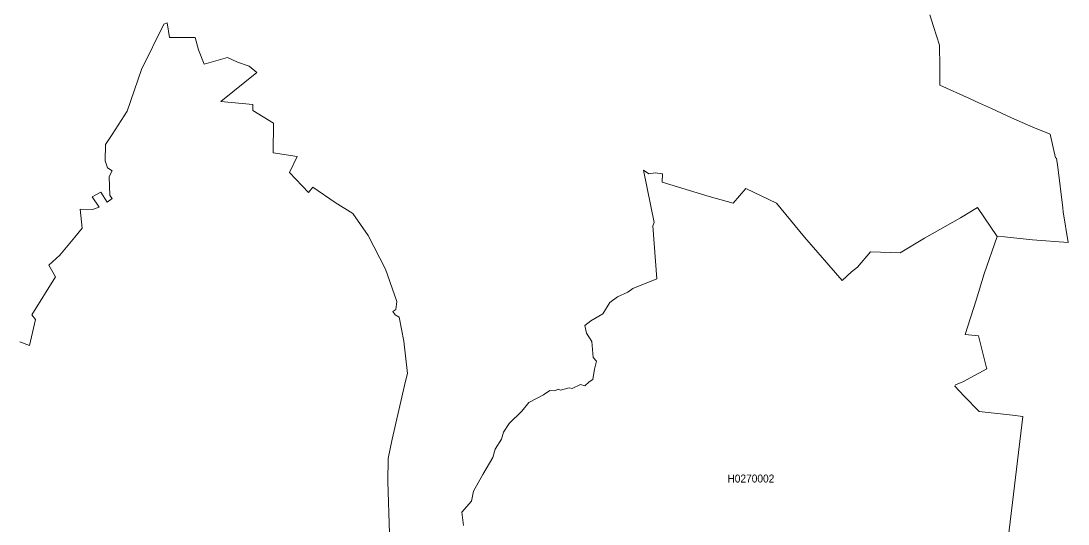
# Model space of a CAD drawing. Extents: x 369010 to 739155, y 6377141 to 6616555.
# Drawn here: x 407039 to 420118, y 6462758 to 6469046 of the extents above; entities that cross this region are included whole.
import ezdxf
from ezdxf.enums import TextEntityAlignment as Align

# ---------------------------------------------------------------- set-up
doc = ezdxf.new("R2010")
doc.units = 0
doc.header["$LTSCALE"] = 40
doc.layers.add('1', color=7, linetype='Continuous', lineweight=13)
doc.layers.add('2', color=7, linetype='Continuous')

msp = doc.modelspace()

# ---------------------------------------------------------------- linework, layer by layer
at = {"layer": '1'}
for points in [[(418393.79, 6469120.83), (418438.97, 6468977.17), (418512.62, 6468744.8), (418514.93, 6468468.74), (418516.76, 6468242.66), (418886.33, 6468075.34), (419010.12, 6468019.07), (419162.22, 6467951.54), (419409.98, 6467836.85), (419478.17, 6467806.73), (419546.52, 6467777.27), (419677.27, 6467718.84), (419896.73, 6467633.11), (419961.44, 6467334.71), (419972.2, 6467329.58), (419991.73, 6467217.86), (420053.96, 6466711.59), (420058.76, 6466661.93), (420118.34, 6466278.3), (419672.14, 6466310.57), (419323.75, 6466348.8), (419232.39, 6466350.79), (419071.86, 6465885.72), (418970.73, 6465557.69), (418832.87, 6465128.37), (418998.04, 6465112.49), (419098.83, 6464709.15), (419105.29, 6464697.24), (418802.58, 6464535.04), (418711.55, 6464500.45), (418705.93, 6464479.76), (418822.44, 6464357.62)], [(418774.61, 6466585.64), (418987.95, 6466714.4), (419232.39, 6466350.79), (419323.75, 6466348.8), (419672.14, 6466310.57), (420118.34, 6466278.3), (420058.76, 6466661.93), (420053.96, 6466711.59), (419991.73, 6467217.86), (419972.2, 6467329.58), (419961.44, 6467334.71), (419896.73, 6467633.11), (419677.27, 6467718.84), (419546.52, 6467777.27), (419478.17, 6467806.73), (419409.98, 6467836.85), (419162.22, 6467951.54), (419010.12, 6468019.07), (418886.33, 6468075.34), (418516.76, 6468242.66), (418514.93, 6468468.74), (418512.62, 6468744.8), (418438.97, 6468977.17), (418393.79, 6469120.83)], [(411641.39, 6462640.19), (411620.04, 6463290.95), (411624.84, 6463576.61), (411676.64, 6463817.42), (411841.98, 6464545.97), (411865.48, 6464640.3), (411820.63, 6465044.13), (411761.71, 6465345.18), (411714.54, 6465373.49), (411686.24, 6465413.54), (411721.49, 6465439.52), (411733.41, 6465538.66), (411591.74, 6465942.49), (411376.91, 6466363.7), (411185.76, 6466637.61), (410963.98, 6466776.96), (410686.6, 6466968.12), (410632.31, 6466903.41), (410393.98, 6467151.33), (410488.32, 6467352.09), (410188.59, 6467399.26), (410195.71, 6467766.67), (409936.04, 6467927.21), (409936.04, 6468002.85), (409537.67, 6468040.09), (409983.7, 6468403.7), (409889.36, 6468481.65), (409745.37, 6468528.82), (409617.94, 6468587.9), (409327.64, 6468507.64), (409254.99, 6468683.9), (409217.09, 6468839.8), (408896.17, 6468837.48), (408865.56, 6469021.69), (408825.34, 6469007.46), (408544.97, 6468439.12), (408365.57, 6467919.6), (408176.73, 6467625.17), (408094.14, 6467502.36), (408089.84, 6467297.64), (408118.3, 6467210.25), (408177.22, 6467172.51), (408139.49, 6467104), (408151.24, 6466865.5), (408177.22, 6466825.45), (408115.82, 6466780.6), (408038.04, 6466905.72), (407929.46, 6466848.95), (408016.69, 6466719.2), (407931.78, 6466690.9), (407780.68, 6466693.21), (407804.84, 6466458.03), (407712.82, 6466342.35), (407523.98, 6466117.92), (407389.43, 6465992.8), (407469.69, 6465846.5), (407175.26, 6465373.16), (407222.6, 6465316.55), (407144.64, 6464990.68), (407026.64, 6465035.53)], [(408094.14, 6467502.36), (408176.73, 6467625.17), (408365.57, 6467919.6), (408544.97, 6468439.12), (408825.34, 6469007.46), (408865.56, 6469021.69), (408896.17, 6468837.48), (409217.09, 6468839.8), (409254.99, 6468683.9), (409327.64, 6468507.64), (409617.94, 6468587.9), (409745.37, 6468528.82), (409889.36, 6468481.65), (409983.7, 6468403.7), (409537.67, 6468040.09), (409936.04, 6468002.85), (409936.04, 6467927.21), (410195.71, 6467766.67), (410188.59, 6467399.26), (410488.32, 6467352.09), (410393.98, 6467151.33), (410632.31, 6466903.41), (410686.6, 6466968.12), (410963.98, 6466776.96), (411185.76, 6466637.61), (411376.91, 6466363.7), (411591.74, 6465942.49), (411733.41, 6465538.66), (411721.49, 6465439.52), (411686.24, 6465413.54), (411714.54, 6465373.49), (411761.71, 6465345.18), (411820.63, 6465044.13), (411865.48, 6464640.3), (411841.98, 6464545.97), (411676.64, 6463817.42), (411624.84, 6463576.61), (411620.04, 6463290.95), (411641.39, 6462640.19)], [(407026.64, 6465035.53), (407144.64, 6464990.68), (407222.6, 6465316.55), (407175.26, 6465373.16), (407469.69, 6465846.5), (407389.43, 6465992.8), (407523.98, 6466117.92), (407712.82, 6466342.35), (407804.84, 6466458.03), (407780.68, 6466693.21), (407931.78, 6466690.9), (408016.69, 6466719.2), (407929.46, 6466848.95), (408038.04, 6466905.72), (408115.82, 6466780.6), (408177.22, 6466825.45), (408151.24, 6466865.5), (408139.49, 6467104), (408177.22, 6467172.51), (408118.3, 6467210.25), (408089.84, 6467297.64), (408094.14, 6467502.36)], [(412568.05, 6462739.66), (412547.19, 6462906.48), (412665.2, 6463045.34), (412693, 6463170.46), (412808.36, 6463377.34), (412933.48, 6463590.51), (412961.28, 6463692.46), (413039.9, 6463817.42), (413065.38, 6463907.78), (413137.21, 6464014.37), (413294.61, 6464169.61), (413384.97, 6464276.03), (413567.36, 6464372.52), (413646.14, 6464425.81), (413706.38, 6464423.49), (413750.41, 6464444.35), (413778.04, 6464430.44), (413886.95, 6464460.57), (413924.02, 6464453.61), (414028.12, 6464502.27), (414083.73, 6464486.05), (414134.71, 6464534.71), (414183.36, 6464567.15), (414204.22, 6464692.27), (414229.54, 6464794.22), (414185.35, 6464841.89), (414171.45, 6465040.99), (414101.94, 6465145.26), (414083.4, 6465240.26), (414157.55, 6465298.18), (414305.67, 6465386.23), (414396.04, 6465527.4), (414490.87, 6465596.92), (414620.63, 6465654.84), (414680.87, 6465703.5), (414983.08, 6465823.16), (414931.28, 6466483.52), (414948.32, 6466525.23), (414816.42, 6467182.61), (414880.14, 6467135.77), (414961.07, 6467146.36), (415054.58, 6467133.62), (415048.29, 6467029.35), (415635.17, 6466852.76), (415934.56, 6466767.69), (416094.11, 6466952.89), (416478.41, 6466770.01), (416824.48, 6466342.84), (417295.5, 6465804.13), (417414.66, 6465909.39), (417487.32, 6465967.98), (417649.85, 6466158.64), (418022.73, 6466150.03), (418324.27, 6466330.43), (418774.61, 6466585.64)], [(415635.17, 6466852.76), (415048.29, 6467029.35), (415054.58, 6467133.62), (414961.07, 6467146.36), (414880.14, 6467135.77), (414816.42, 6467182.61), (414948.32, 6466525.23), (414931.28, 6466483.52), (414983.08, 6465823.16), (414680.87, 6465703.5)], [(419369.93, 6462577.13), (419555.46, 6464102.42), (419424.05, 6464117.64), (419005.99, 6464165.8), (418822.44, 6464357.62), (418705.93, 6464479.76), (418711.55, 6464500.45), (418802.58, 6464535.04), (419105.29, 6464697.24), (419098.83, 6464709.15), (418998.04, 6465112.49), (418832.87, 6465128.37), (418970.73, 6465557.69), (419071.86, 6465885.72), (419232.39, 6466350.79), (418987.95, 6466714.4), (418774.61, 6466585.64), (418324.27, 6466330.43), (418022.73, 6466150.03), (417649.85, 6466158.64), (417487.32, 6465967.98), (417414.66, 6465909.39), (417295.5, 6465804.13), (416824.48, 6466342.84), (416478.41, 6466770.01), (416094.11, 6466952.89), (415934.56, 6466767.69), (415635.17, 6466852.76)], [(414680.87, 6465703.5), (414620.63, 6465654.84), (414490.87, 6465596.92), (414396.04, 6465527.4), (414305.67, 6465386.23), (414157.55, 6465298.18), (414083.4, 6465240.26), (414101.94, 6465145.26), (414171.45, 6465040.99), (414185.35, 6464841.89), (414229.54, 6464794.22), (414204.22, 6464692.27), (414183.36, 6464567.15), (414134.71, 6464534.71), (414083.73, 6464486.05), (414028.12, 6464502.27), (413924.02, 6464453.61), (413886.95, 6464460.57), (413778.04, 6464430.44), (413750.41, 6464444.35), (413706.38, 6464423.49), (413646.14, 6464425.81), (413567.36, 6464372.52), (413384.97, 6464276.03), (413294.61, 6464169.61), (413137.21, 6464014.37), (413065.38, 6463907.78), (413039.9, 6463817.42), (412961.28, 6463692.46), (412933.48, 6463590.51), (412808.36, 6463377.34), (412693, 6463170.46), (412665.2, 6463045.34), (412547.19, 6462906.48), (412568.05, 6462739.66)], [(418822.44, 6464357.62), (419005.99, 6464165.8), (419424.05, 6464117.64), (419555.46, 6464102.42), (419369.93, 6462577.13)]]:
    msp.add_lwpolyline(points, dxfattribs=at)

# ---------------------------------------------------------------- texts
at = {"layer": '2', "width": 0.95}
msp.add_text('H0270002', height=100, dxfattribs=at).set_placement((416156.46, 6463277.37), align=Align.CENTER)

doc.saveas('drawing.dxf')
